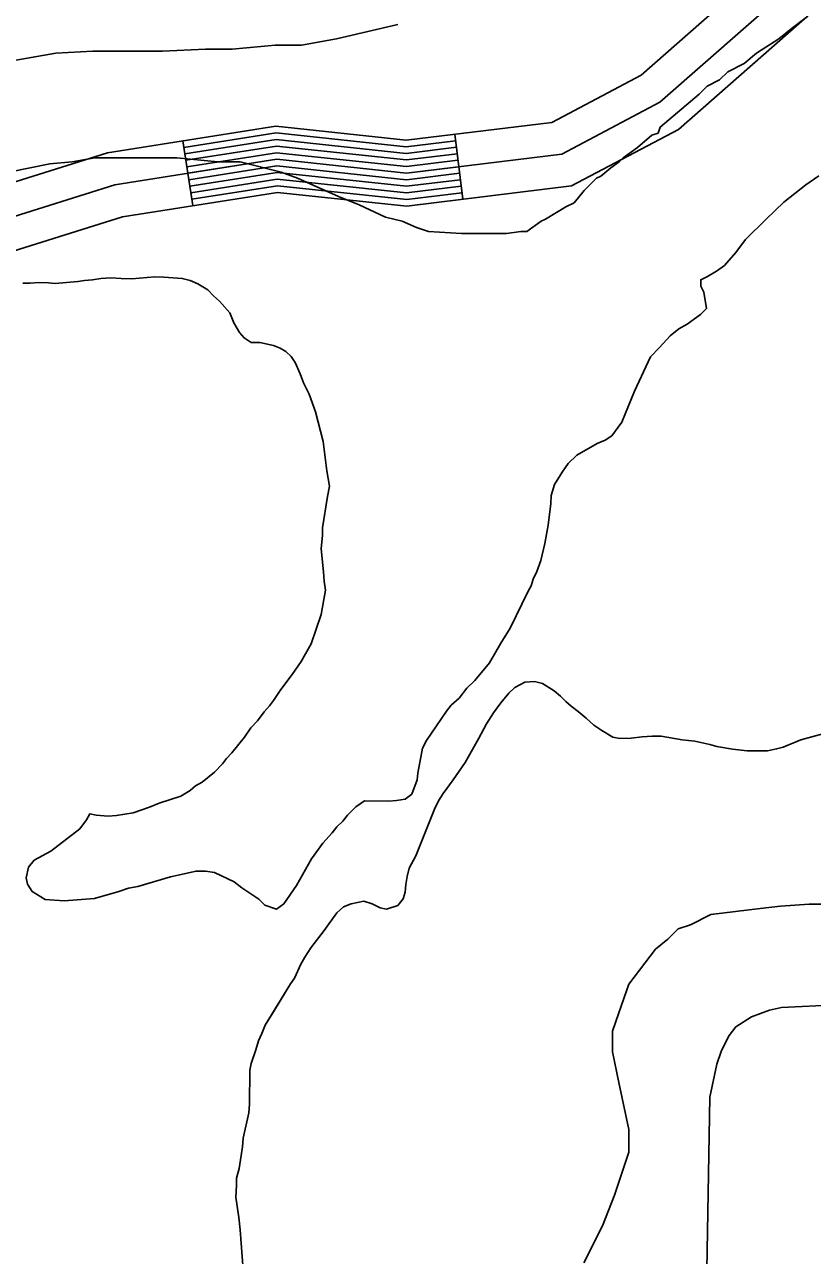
# Model space of a CAD drawing. Extents: x 3161665 to 3199565, y 885729 to 911164.
# Drawn here: x 3181666 to 3182026, y 894337 to 894901 of the extents above; entities that cross this region are included whole.
import ezdxf

# ---------------------------------------------------------------- set-up
doc = ezdxf.new("R2010")
doc.units = 0
for name, color, linetype in [('V-LEVE-TOET', 7, 'Continuous'), ('V-ROAD-CNTR', 7, 'Continuous'), ('V-SITE-VEGE', 7, 'Continuous'), ('V-TOPO-SHOR', 7, 'Continuous')]:
    doc.layers.add(name, color=color, linetype=linetype)

msp = doc.modelspace()

# ---------------------------------------------------------------- linework, layer by layer
at = {"layer": 'V-LEVE-TOET'}
msp.add_lwpolyline([(3182007.2, 893754.78), (3181989.45, 893928), (3181979.3, 894147.58), (3181977.62, 894304.38), (3181979.36, 894409.83), (3181982.57, 894424.93), (3181984.76, 894431.1), (3181988.26, 894437.98), (3181991.27, 894442.01), (3181998.44, 894446.59), (3182006.8, 894449.63), (3182012.28, 894450.78), (3182037.41, 894452.13)], dxfattribs=at)
at = {"layer": 'V-ROAD-CNTR'}
for p, q in [((3181866.33, 894820.75), (3181862.7, 894850.53)), ((3181742.84, 894817.83), (3181738.2, 894847.47))]:
    msp.add_line(p, q, dxfattribs=at)
for points in [[(3182365.43, 895265.2), (3182347.5, 895242.6), (3182306.25, 895209.49), (3182222.65, 895133.44), (3182111.74, 895050.41), (3182051.1, 894989.49), (3182004.44, 894927.25), (3181947.93, 894877.61), (3181907.05, 894855.93), (3181840.48, 894847.82), (3181780.85, 894854.16), (3181703.77, 894842.07), (3181580.16, 894803.19), (3181488.84, 894772.37), (3181360.16, 894715.81), (3181245.52, 894652.29), (3181099.67, 894575.84), (3180964.11, 894510.26)], [(3181366.83, 894702.36), (3181494.27, 894758.37), (3181584.81, 894788.93), (3181707.21, 894827.43), (3181781.22, 894839.04), (3181840.59, 894832.73), (3181911.62, 894841.38), (3181956.51, 894865.19), (3182015.51, 894917.01), (3182062.47, 894979.65), (3182121.61, 895039.06), (3182232.21, 895121.87), (3182316, 895198.08), (3182358.21, 895231.95), (3182377.19, 895255.88)], [(3182351.73, 895207.52), (3182325.75, 895186.67), (3182241.78, 895110.29), (3182131.47, 895027.7), (3182073.84, 894969.81), (3182026.58, 894906.77), (3181965.09, 894852.76), (3181916.19, 894826.83), (3181840.71, 894817.63), (3181781.6, 894823.91), (3181710.64, 894812.78), (3181589.46, 894774.67), (3181499.69, 894744.37), (3181373.49, 894688.9)], [(3181863.06, 894847.55), (3181840.5, 894844.8), (3181780.92, 894851.13), (3181738.66, 894844.51)], [(3181863.42, 894844.57), (3181840.52, 894841.78), (3181781, 894848.11), (3181739.13, 894841.54)], [(3181863.79, 894841.6), (3181840.55, 894838.77), (3181781.07, 894845.09), (3181739.59, 894838.58)], [(3181864.15, 894838.62), (3181840.57, 894835.75), (3181781.15, 894842.06), (3181740.06, 894835.62)], [(3181864.51, 894835.64), (3181840.59, 894832.73), (3181781.22, 894839.04), (3181740.52, 894832.65)], [(3181864.88, 894832.66), (3181840.62, 894829.71), (3181781.3, 894836.01), (3181740.99, 894829.69)], [(3181865.24, 894829.68), (3181840.64, 894826.69), (3181781.37, 894832.99), (3181741.45, 894826.73)], [(3181865.6, 894826.71), (3181840.66, 894823.67), (3181781.45, 894829.96), (3181741.91, 894823.76)], [(3181865.96, 894823.73), (3181840.69, 894820.65), (3181781.52, 894826.94), (3181742.38, 894820.8)]]:
    msp.add_lwpolyline(points, dxfattribs=at)
at = {"layer": 'V-SITE-VEGE'}
for p, q in [((3182024.16, 894904.45), (3182016.66, 894898.83)), ((3181808.56, 894894.13), (3181836.68, 894900.69)), ((3182016.66, 894898.83), (3182011.03, 894894.14)), ((3181792.63, 894891.32), (3181808.56, 894894.13)), ((3182011.03, 894894.14), (3182000.73, 894887.58)), ((3181668.89, 894885.68), (3181680.14, 894887.56)), ((3181680.14, 894887.56), (3181697.02, 894888.5)), ((3181697.02, 894888.5), (3181728.89, 894888.5)), ((3181728.89, 894888.5), (3181748.57, 894889.44)), ((3181748.57, 894889.44), (3181760.76, 894889.44)), ((3181760.76, 894889.44), (3181780.44, 894891.31)), ((3181780.44, 894891.31), (3181792.63, 894891.32)), ((3182000.73, 894887.58), (3181995.1, 894882.89)), ((3181652.96, 894882.87), (3181668.89, 894885.68)), ((3181995.1, 894882.89), (3181987.6, 894879.14)), ((3181987.6, 894879.14), (3181983.85, 894875.39)), ((3181978.23, 894872.58), (3181974.48, 894868.83)), ((3181983.85, 894875.39), (3181978.23, 894872.58)), ((3181974.48, 894868.83), (3181956.67, 894853.83)), ((3181956.67, 894853.83), (3181955.73, 894851.02)), ((3181952.92, 894850.08), (3181946.36, 894844.46)), ((3181955.73, 894851.02), (3181952.92, 894850.08)), ((3181946.36, 894844.46), (3181939.8, 894839.77)), ((3181677.33, 894836.94), (3181658.59, 894833.19)), ((3181687.65, 894837.88), (3181677.33, 894836.94)), ((3181697.96, 894839.75), (3181687.65, 894837.88)), ((3181735.45, 894839.76), (3181697.96, 894839.75)), ((3181754.2, 894837.88), (3181735.45, 894839.76)), ((3181764.51, 894837.89), (3181754.2, 894837.88)), ((3181783.26, 894833.2), (3181764.51, 894837.89)), ((3181937.92, 894837.9), (3181934.18, 894835.08)), ((3181939.8, 894839.77), (3181937.92, 894837.9)), ((3181790.76, 894830.39), (3181783.26, 894833.2)), ((3181929.49, 894831.33), (3181927.61, 894830.4)), ((3181934.18, 894835.08), (3181929.49, 894831.33)), ((3182023.3, 894827.38), (3182029.33, 894831.54)), ((3181809.5, 894821.95), (3181790.76, 894830.39)), ((3181927.61, 894830.4), (3181921.99, 894824.77)), ((3182013.34, 894819.36), (3182023.3, 894827.38)), ((3181818.88, 894818.2), (3181809.5, 894821.95)), ((3181921.99, 894824.77), (3181917.3, 894819.15)), ((3181831.06, 894812.58), (3181818.88, 894818.2)), ((3181913.55, 894817.27), (3181904.18, 894811.65)), ((3181917.3, 894819.15), (3181913.55, 894817.27)), ((3182005.18, 894811.62), (3182013.34, 894819.36)), ((3181838.56, 894810.7), (3181831.06, 894812.58)), ((3181845.13, 894807.89), (3181838.56, 894810.7)), ((3181902.31, 894810.71), (3181895.74, 894806.02)), ((3181904.18, 894811.65), (3181902.31, 894810.71)), ((3181995.81, 894802.39), (3182005.18, 894811.62)), ((3181850.75, 894806.02), (3181845.13, 894807.89)), ((3181865.75, 894805.08), (3181850.75, 894806.02)), ((3181886.37, 894805.08), (3181865.75, 894805.08)), ((3181892.93, 894806.02), (3181886.37, 894805.08)), ((3181895.74, 894806.02), (3181892.93, 894806.02)), ((3181991.27, 894796.42), (3181995.81, 894802.39)), ((3181986.12, 894790.46), (3181991.27, 894796.42)), ((3181978.29, 894785.42), (3181982.5, 894787.79)), ((3181982.5, 894787.79), (3181986.12, 894790.46)), ((3181665.07, 894782.36), (3181668.37, 894782.34)), ((3181668.37, 894782.34), (3181672.27, 894782.61)), ((3181672.27, 894782.61), (3181676.77, 894782.57)), ((3181676.77, 894782.57), (3181679.76, 894782.25)), ((3181679.76, 894782.25), (3181690.27, 894783.08)), ((3181690.27, 894783.08), (3181693.27, 894783.65)), ((3181693.27, 894783.65), (3181696.88, 894783.92)), ((3181696.88, 894783.92), (3181700.78, 894784.49)), ((3181700.78, 894784.49), (3181705.28, 894784.76)), ((3181705.28, 894784.76), (3181710.08, 894784.42)), ((3181710.08, 894784.42), (3181714.88, 894784.39)), ((3181714.88, 894784.39), (3181725.39, 894785.21)), ((3181725.39, 894785.21), (3181729.59, 894785.18)), ((3181729.59, 894785.18), (3181737.98, 894784.51)), ((3181737.98, 894784.51), (3181741.57, 894783.59)), ((3181741.57, 894783.59), (3181745.16, 894782.06)), ((3181745.16, 894782.06), (3181749.64, 894779.33)), ((3181975.25, 894780.94), (3181975.27, 894783.94)), ((3181976.73, 894778.23), (3181975.25, 894780.94)), ((3181975.27, 894783.94), (3181978.29, 894785.42)), ((3181749.64, 894779.33), (3181752.32, 894776.61)), ((3181752.32, 894776.61), (3181755, 894774.19)), ((3181977.88, 894770.72), (3181976.73, 894778.23)), ((3181755, 894774.19), (3181759.76, 894768.75)), ((3181975.16, 894768.04), (3181977.88, 894770.72)), ((3181759.76, 894768.75), (3181761.53, 894764.24)), ((3181761.53, 894764.24), (3181764.2, 894759.72)), ((3181965.21, 894761.52), (3181969.12, 894763.59)), ((3181969.12, 894763.59), (3181975.16, 894768.04)), ((3181764.2, 894759.72), (3181766.28, 894757.31)), ((3181956.44, 894752.88), (3181961.28, 894758.25)), ((3181961.28, 894758.25), (3181965.21, 894761.52)), ((3181766.28, 894757.31), (3181769.56, 894755.18)), ((3181769.56, 894755.18), (3181773.46, 894755.15)), ((3181773.46, 894755.15), (3181779.75, 894753.9)), ((3181779.75, 894753.9), (3181782.74, 894752.68)), ((3181782.74, 894752.68), (3181785.43, 894751.16)), ((3181952.21, 894748.71), (3181956.44, 894752.88)), ((3181785.43, 894751.16), (3181787.81, 894748.74)), ((3181787.81, 894748.74), (3181789.59, 894746.03)), ((3181944.89, 894732.87), (3181952.21, 894748.71)), ((3181789.59, 894746.03), (3181791.96, 894740.91)), ((3181791.96, 894740.91), (3181793.42, 894736.7)), ((3181793.42, 894736.7), (3181796.08, 894731.58)), ((3181796.08, 894731.58), (3181799.02, 894723.46)), ((3181939.09, 894718.81), (3181944.89, 894732.87)), ((3181799.02, 894723.46), (3181802.52, 894709.93)), ((3181934.54, 894712.55), (3181939.09, 894718.81)), ((3181802.52, 894709.93), (3181804.22, 894696.42)), ((3181918.58, 894703.67), (3181927.91, 894709)), ((3181927.91, 894709), (3181931.52, 894710.47)), ((3181931.52, 894710.47), (3181934.54, 894712.55)), ((3181914.65, 894699.8), (3181918.58, 894703.67)), ((3181804.22, 894696.42), (3181805.37, 894689.51)), ((3181908.27, 894690.24), (3181911.92, 894695.92)), ((3181911.92, 894695.92), (3181914.65, 894699.8)), ((3181804.43, 894684.72), (3181802.23, 894670.34)), ((3181805.37, 894689.51), (3181804.43, 894684.72)), ((3181906.71, 894681.56), (3181906.74, 894685.16)), ((3181906.74, 894685.16), (3181908.27, 894690.24)), ((3181905.44, 894671.67), (3181906.71, 894681.56)), ((3181802.23, 894670.34), (3181802.2, 894667.04)), ((3181903.87, 894663.28), (3181905.44, 894671.67)), ((3181802.2, 894667.04), (3181801.56, 894660.74)), ((3181902.02, 894655.49), (3181903.87, 894663.28)), ((3181801.56, 894660.74), (3181802.68, 894650.23)), ((3181900.18, 894650.4), (3181902.02, 894655.49)), ((3181802.68, 894650.23), (3181802.95, 894646.03)), ((3181802.95, 894646.03), (3181803.52, 894641.83)), ((3181897.73, 894643.82), (3181898.65, 894646.82)), ((3181898.65, 894646.82), (3181900.18, 894650.4)), ((3181803.52, 894641.83), (3181801.63, 894630.74)), ((3181887.98, 894624.4), (3181896.21, 894641.13)), ((3181896.21, 894641.13), (3181897.73, 894643.82)), ((3181801.63, 894630.74), (3181797.03, 894617.28)), ((3181883.73, 894617.53), (3181887.98, 894624.4)), ((3181797.03, 894617.28), (3181792.47, 894609.21)), ((3181878.57, 894608.57), (3181883.73, 894617.53)), ((3181792.47, 894609.21), (3181788.23, 894603.24)), ((3181871.91, 894600.52), (3181878.57, 894608.57)), ((3181788.23, 894603.24), (3181783.08, 894596.38)), ((3181868.28, 894596.94), (3181871.91, 894600.52)), ((3181783.08, 894596.38), (3181779.74, 894591.3)), ((3181864.64, 894592.47), (3181868.28, 894596.94)), ((3181887.46, 894594.7), (3181883.83, 894590.23)), ((3181890.18, 894597.38), (3181887.46, 894594.7)), ((3181894.7, 894599.75), (3181890.18, 894597.38)), ((3181899.2, 894600.01), (3181894.7, 894599.75)), ((3181902.79, 894599.08), (3181899.2, 894600.01)), ((3181908.17, 894595.74), (3181902.79, 894599.08)), ((3181911.15, 894593.32), (3181908.17, 894595.74)), ((3181777.92, 894588.92), (3181775.5, 894586.24)), ((3181779.74, 894591.3), (3181777.92, 894588.92)), ((3181858.9, 894586.51), (3181861.02, 894589.2)), ((3181861.02, 894589.2), (3181864.64, 894592.47)), ((3181883.83, 894590.23), (3181880.49, 894585.75)), ((3181913.53, 894590.91), (3181911.15, 894593.32)), ((3181915.92, 894588.79), (3181913.53, 894590.91)), ((3181775.5, 894586.24), (3181772.47, 894582.06)), ((3181849.8, 894573.08), (3181858.9, 894586.51)), ((3181880.49, 894585.75), (3181877.16, 894580.68)), ((3181919.2, 894586.36), (3181915.92, 894588.79)), ((3181922.78, 894583.33), (3181919.2, 894586.36)), ((3181926.35, 894580.01), (3181922.78, 894583.33)), ((3181769.44, 894578.78), (3181766.41, 894574.61)), ((3181772.47, 894582.06), (3181769.44, 894578.78)), ((3181877.16, 894580.68), (3181873.5, 894573.8)), ((3181929.93, 894577.58), (3181926.35, 894580.01)), ((3181766.41, 894574.61), (3181760.66, 894567.45)), ((3181847.97, 894569.5), (3181849.8, 894573.08)), ((3181873.5, 894573.8), (3181867.43, 894563.05)), ((3181935.01, 894574.54), (3181929.93, 894577.58)), ((3181938.31, 894573.92), (3181935.01, 894574.54)), ((3181943.41, 894574.18), (3181938.31, 894573.92)), ((3181948.51, 894574.74), (3181943.41, 894574.18)), ((3181953.01, 894575.01), (3181948.51, 894574.74)), ((3181957.21, 894574.98), (3181953.01, 894575.01)), ((3181966.8, 894573.41), (3181957.21, 894574.98)), ((3181972.5, 894572.76), (3181966.8, 894573.41)), ((3181979.39, 894571.21), (3181972.5, 894572.76)), ((3182021.1, 894573.3), (3182012.98, 894570.06)), ((3182032.82, 894576.51), (3182021.1, 894573.3)), ((3181760.66, 894567.45), (3181758.24, 894564.77)), ((3181845.79, 894558.11), (3181847.97, 894569.5)), ((3181982.68, 894570.29), (3181979.39, 894571.21)), ((3181989.87, 894569.03), (3181982.68, 894570.29)), ((3181996.46, 894568.39), (3181989.87, 894569.03)), ((3182005.76, 894568.32), (3181996.46, 894568.39)), ((3182009.97, 894569.18), (3182005.76, 894568.32)), ((3182012.98, 894570.06), (3182009.97, 894569.18)), ((3181756.42, 894562.38), (3181752.79, 894558.51)), ((3181758.24, 894564.77), (3181756.42, 894562.38)), ((3181867.43, 894563.05), (3181861.96, 894554.99)), ((3181752.79, 894558.51), (3181747.06, 894554.05)), ((3181843.02, 894548.53), (3181845.47, 894555.11)), ((3181845.47, 894555.11), (3181845.79, 894558.11)), ((3181741.63, 894550.19), (3181737.41, 894547.52)), ((3181744.04, 894552.27), (3181741.63, 894550.19)), ((3181747.06, 894554.05), (3181744.04, 894552.27)), ((3181861.96, 894554.99), (3181857.42, 894548.72)), ((3181727.49, 894544.3), (3181722.97, 894542.53)), ((3181737.41, 894547.52), (3181727.49, 894544.3)), ((3181817.47, 894542.72), (3181821.39, 894545.39)), ((3181821.39, 894545.39), (3181832.49, 894545.31)), ((3181832.49, 894545.31), (3181836.09, 894545.58)), ((3181836.09, 894545.58), (3181840, 894546.16)), ((3181840, 894546.16), (3181843.02, 894548.53)), ((3181855.29, 894545.44), (3181853.46, 894541.55)), ((3181857.42, 894548.72), (3181855.29, 894545.44)), ((3181695.65, 894539.43), (3181694.13, 894536.75)), ((3181698.65, 894538.81), (3181695.65, 894539.43)), ((3181704.04, 894538.47), (3181698.65, 894538.81)), ((3181707.95, 894538.74), (3181704.04, 894538.47)), ((3181715.45, 894539.89), (3181707.95, 894538.74)), ((3181722.97, 894542.53), (3181715.45, 894539.89)), ((3181811.42, 894536.17), (3181813.54, 894538.85)), ((3181813.54, 894538.85), (3181817.47, 894542.72)), ((3181853.46, 894541.55), (3181844.91, 894520.32)), ((3181691.1, 894532.57), (3181677.82, 894522.47)), ((3181694.13, 894536.75), (3181691.1, 894532.57)), ((3181806.58, 894530.8), (3181808.7, 894533.49)), ((3181808.7, 894533.49), (3181811.42, 894536.17)), ((3181802.35, 894526.04), (3181806.58, 894530.8)), ((3181677.82, 894522.47), (3181670.29, 894518.32)), ((3181797.2, 894518.87), (3181802.35, 894526.04)), ((3181670.29, 894518.32), (3181667.57, 894515.05)), ((3181790.21, 894506.63), (3181797.2, 894518.87)), ((3181844.91, 894520.32), (3181841.86, 894514.64)), ((3181667.57, 894515.05), (3181666.63, 894510.25)), ((3181666.63, 894510.25), (3181667.21, 894507.25)), ((3181717.6, 894506.27), (3181732.63, 894510.66)), ((3181732.63, 894510.66), (3181744.35, 894513.27)), ((3181744.35, 894513.27), (3181748.56, 894513.24)), ((3181748.56, 894513.24), (3181752.75, 894512.61)), ((3181752.75, 894512.61), (3181761.72, 894508.34)), ((3181840.93, 894510.75), (3181840.31, 894507.15)), ((3181841.86, 894514.64), (3181840.93, 894510.75)), ((3181667.21, 894507.25), (3181669.29, 894503.93)), ((3181708.89, 894503.93), (3181713.4, 894505.4)), ((3181713.4, 894505.4), (3181717.6, 894506.27)), ((3181761.72, 894508.34), (3181765.29, 894505.61)), ((3181765.29, 894505.61), (3181773.06, 894500.46)), ((3181784.44, 894498.27), (3181790.21, 894506.63)), ((3181840.31, 894507.15), (3181839.98, 894503.56)), ((3181669.29, 894503.93), (3181675.26, 894500.29)), ((3181675.26, 894500.29), (3181683.95, 894499.62)), ((3181683.95, 894499.62), (3181697.76, 894500.72)), ((3181697.76, 894500.72), (3181708.89, 894503.93)), ((3181773.06, 894500.46), (3181775.74, 894497.74)), ((3181821.05, 894499.5), (3181815.34, 894498.34)), ((3181824.94, 894498.27), (3181821.05, 894499.5)), ((3181839.06, 894500.56), (3181836.64, 894497.58)), ((3181839.98, 894503.56), (3181839.06, 894500.56)), ((3181775.74, 894497.74), (3181781.12, 894495.9)), ((3181781.12, 894495.9), (3181784.44, 894498.27)), ((3181808.71, 894494.19), (3181802.95, 894486.13)), ((3181811.73, 894496.87), (3181808.71, 894494.19)), ((3181815.34, 894498.34), (3181811.73, 894496.87)), ((3181828.53, 894496.44), (3181824.94, 894498.27)), ((3181831.52, 894495.82), (3181828.53, 894496.44)), ((3181836.64, 894497.58), (3181831.52, 894495.82)), ((3181970.53, 894488.72), (3181979.9, 894493.41)), ((3181979.9, 894493.41), (3182002.4, 894496.22)), ((3182002.4, 894496.22), (3182011.77, 894497.16)), ((3182011.77, 894497.16), (3182024.89, 894498.1)), ((3182024.89, 894498.1), (3182095.2, 894498.1)), ((3181964.9, 894486.85), (3181970.53, 894488.72)), ((3181802.95, 894486.13), (3181796.89, 894478.08)), ((3181954.59, 894477.47), (3181960.21, 894482.16)), ((3181960.21, 894482.16), (3181964.9, 894486.85)), ((3181796.89, 894478.08), (3181794.16, 894473.9)), ((3181942.41, 894461.54), (3181954.59, 894477.47)), ((3181792.33, 894470.61), (3181789.29, 894464.33)), ((3181794.16, 894473.9), (3181792.33, 894470.61)), ((3181787.47, 894461.65), (3181775.93, 894442.83)), ((3181789.29, 894464.33), (3181787.47, 894461.65)), ((3181937.72, 894448.41), (3181942.41, 894461.54)), ((3181934.91, 894439.98), (3181937.72, 894448.41)), ((3181775.93, 894442.83), (3181774.4, 894438.95)), ((3181774.4, 894438.95), (3181772.88, 894435.66)), ((3181934.91, 894430.6), (3181934.91, 894439.98)), ((3181771.64, 894431.47), (3181769.5, 894425.18)), ((3181772.88, 894435.66), (3181771.64, 894431.47)), ((3181937.72, 894416.54), (3181934.91, 894430.6)), ((3181768.87, 894422.19), (3181768.76, 894406.59)), ((3181769.5, 894425.18), (3181768.87, 894422.19)), ((3181942.41, 894394.98), (3181937.72, 894416.54)), ((3181768.76, 894406.59), (3181768.43, 894402.69)), ((3181768.43, 894402.69), (3181765.94, 894391.01)), ((3181942.41, 894384.67), (3181942.41, 894394.98)), ((3181765.61, 894387.11), (3181764.04, 894377.23)), ((3181765.94, 894391.01), (3181765.61, 894387.11)), ((3181935.85, 894364.99), (3181942.41, 894384.67)), ((3181764.04, 894377.23), (3181762.8, 894372.73)), ((3181762.78, 894369.43), (3181762.44, 894364.03)), ((3181762.8, 894372.73), (3181762.78, 894369.43)), ((3181762.44, 894364.03), (3181763.87, 894354.73)), ((3181930.23, 894350.92), (3181935.85, 894364.99)), ((3181763.87, 894354.73), (3181764.43, 894349.02)), ((3181764.43, 894349.02), (3181765.79, 894330.71)), ((3181921.79, 894334.05), (3181930.23, 894350.92))]:
    msp.add_line(p, q, dxfattribs=at)
at = {"layer": 'V-TOPO-SHOR'}
for points in [[(3181790.21, 894506.63), (3181797.2, 894518.87), (3181802.35, 894526.04), (3181806.59, 894530.8), (3181808.7, 894533.49), (3181811.42, 894536.17), (3181813.54, 894538.85), (3181817.47, 894542.72), (3181821.39, 894545.39), (3181832.49, 894545.31), (3181836.09, 894545.58), (3181840, 894546.16), (3181843.02, 894548.53), (3181845.47, 894555.11), (3181845.79, 894558.11), (3181847.97, 894569.5), (3181849.8, 894573.08), (3181858.9, 894586.51), (3181861.02, 894589.2), (3181864.65, 894592.47), (3181868.28, 894596.94), (3181871.91, 894600.52), (3181878.57, 894608.57), (3181883.73, 894617.53), (3181887.98, 894624.4), (3181896.21, 894641.13), (3181897.73, 894643.82), (3181898.65, 894646.82), (3181900.18, 894650.4), (3181902.02, 894655.49), (3181903.87, 894663.28), (3181905.44, 894671.67), (3181906.71, 894681.56), (3181906.74, 894685.16), (3181908.27, 894690.24), (3181911.92, 894695.92), (3181914.65, 894699.8), (3181918.58, 894703.67), (3181927.91, 894709), (3181931.52, 894710.47), (3181934.54, 894712.55), (3181939.09, 894718.81), (3181944.89, 894732.87), (3181952.21, 894748.71), (3181956.44, 894752.88), (3181961.28, 894758.25), (3181965.21, 894761.52), (3181969.12, 894763.59), (3181975.16, 894768.04), (3181977.88, 894770.72), (3181976.73, 894778.23), (3181975.25, 894780.94), (3181975.27, 894783.94), (3181978.29, 894785.42), (3181982.5, 894787.79), (3181986.12, 894790.46), (3181991.27, 894796.42), (3181995.81, 894802.39), (3182005.18, 894811.62), (3182013.34, 894819.36), (3182023.3, 894827.38), (3182029.33, 894831.54)], [(3181665.07, 894782.36), (3181668.37, 894782.34), (3181672.27, 894782.61), (3181676.77, 894782.57), (3181679.76, 894782.25), (3181690.27, 894783.07), (3181693.27, 894783.65), (3181696.88, 894783.92), (3181700.78, 894784.49), (3181705.28, 894784.76), (3181710.08, 894784.42), (3181714.88, 894784.39), (3181725.39, 894785.21), (3181729.59, 894785.18), (3181737.98, 894784.51), (3181741.57, 894783.59), (3181745.16, 894782.06), (3181749.64, 894779.33), (3181752.32, 894776.61), (3181755, 894774.19), (3181759.76, 894768.75), (3181761.53, 894764.24), (3181764.2, 894759.72), (3181766.28, 894757.31), (3181769.56, 894755.18), (3181773.46, 894755.15), (3181779.75, 894753.9), (3181782.74, 894752.68), (3181785.43, 894751.16), (3181787.81, 894748.74), (3181789.59, 894746.03), (3181791.96, 894740.91), (3181793.42, 894736.7), (3181796.08, 894731.58), (3181799.02, 894723.46), (3181802.52, 894709.93), (3181804.22, 894696.42), (3181805.37, 894689.51), (3181804.43, 894684.72), (3181802.23, 894670.34), (3181802.2, 894667.04), (3181801.56, 894660.74), (3181802.68, 894650.23), (3181802.95, 894646.03), (3181803.52, 894641.83), (3181801.63, 894630.74), (3181797.03, 894617.28), (3181792.47, 894609.21), (3181788.23, 894603.24), (3181783.08, 894596.38), (3181779.74, 894591.3), (3181777.92, 894588.92), (3181775.5, 894586.24), (3181772.47, 894582.06), (3181769.44, 894578.78), (3181766.41, 894574.61), (3181760.66, 894567.45), (3181758.24, 894564.77), (3181756.42, 894562.38), (3181752.79, 894558.51), (3181747.06, 894554.05), (3181744.04, 894552.27), (3181741.63, 894550.19), (3181737.41, 894547.52), (3181727.49, 894544.3), (3181722.97, 894542.53), (3181715.45, 894539.89), (3181707.95, 894538.74), (3181704.04, 894538.47), (3181698.65, 894538.81), (3181695.65, 894539.43), (3181694.13, 894536.75), (3181691.1, 894532.57), (3181677.82, 894522.47), (3181670.29, 894518.32), (3181667.57, 894515.05), (3181666.63, 894510.25), (3181667.21, 894507.25), (3181669.29, 894503.93), (3181675.26, 894500.29), (3181683.95, 894499.62), (3181697.76, 894500.72), (3181708.89, 894503.93), (3181713.4, 894505.4), (3181717.6, 894506.27), (3181732.63, 894510.66), (3181744.35, 894513.27), (3181748.56, 894513.24), (3181752.75, 894512.61), (3181761.72, 894508.34), (3181765.29, 894505.61), (3181773.06, 894500.46), (3181775.74, 894497.74), (3181781.12, 894495.9), (3181784.44, 894498.27), (3181790.21, 894506.63)], [(3181913.53, 894590.91), (3181911.15, 894593.32), (3181908.17, 894595.74), (3181902.79, 894599.08), (3181899.2, 894600.01), (3181894.7, 894599.75), (3181890.18, 894597.38), (3181887.46, 894594.7), (3181883.83, 894590.23), (3181880.49, 894585.75), (3181877.16, 894580.68), (3181873.5, 894573.8), (3181867.43, 894563.05), (3181861.96, 894554.99), (3181857.42, 894548.72), (3181855.29, 894545.44), (3181853.46, 894541.55), (3181844.91, 894520.32), (3181841.86, 894514.64), (3181840.93, 894510.75), (3181840.31, 894507.15), (3181839.98, 894503.56), (3181839.06, 894500.56), (3181836.64, 894497.58), (3181831.52, 894495.82), (3181828.53, 894496.44), (3181824.94, 894498.27), (3181821.05, 894499.5), (3181815.34, 894498.34), (3181811.73, 894496.87), (3181808.71, 894494.19), (3181802.95, 894486.13), (3181796.89, 894478.08), (3181794.16, 894473.9), (3181792.33, 894470.61), (3181789.29, 894464.33), (3181787.47, 894461.65), (3181780.18, 894449.7), (3181775.93, 894442.83), (3181774.4, 894438.95), (3181772.88, 894435.66), (3181771.64, 894431.47), (3181769.5, 894425.18), (3181768.87, 894422.19), (3181768.76, 894406.59), (3181768.43, 894402.69), (3181765.94, 894391.01), (3181765.61, 894387.11), (3181764.04, 894377.23), (3181762.8, 894372.73), (3181762.78, 894369.43), (3181762.44, 894364.04), (3181763.87, 894354.73), (3181764.43, 894349.02), (3181765.79, 894330.71)], [(3182032.82, 894576.51), (3182021.1, 894573.3), (3182012.98, 894570.06), (3182009.97, 894569.18), (3182005.76, 894568.32), (3181996.46, 894568.39), (3181989.87, 894569.03), (3181982.68, 894570.29), (3181979.39, 894571.21), (3181972.5, 894572.76), (3181966.8, 894573.41), (3181957.21, 894574.98), (3181953.01, 894575.01), (3181948.51, 894574.74), (3181943.41, 894574.18), (3181938.31, 894573.92), (3181935.01, 894574.54), (3181929.93, 894577.58), (3181926.35, 894580.01), (3181922.78, 894583.34), (3181919.2, 894586.36), (3181915.92, 894588.79), (3181913.53, 894590.91)]]:
    msp.add_lwpolyline(points, dxfattribs=at)

doc.saveas('drawing.dxf')
